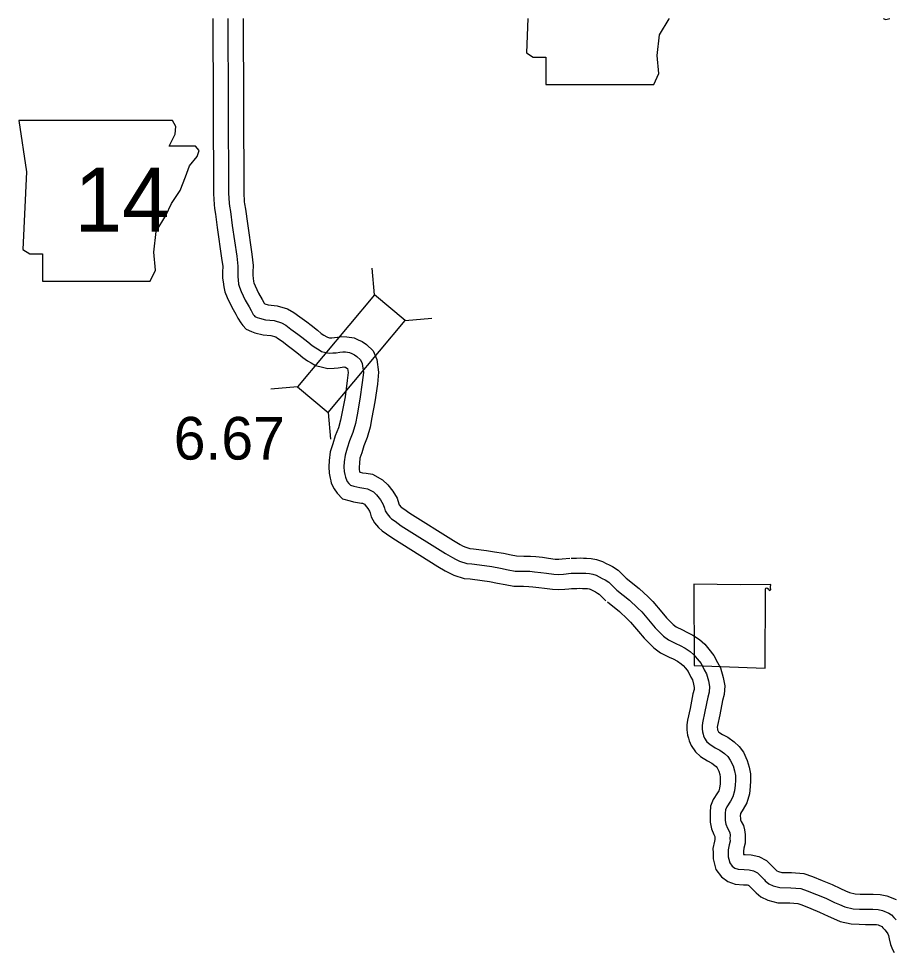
# Model space of a CAD drawing. Extents: x -83719 to 153526, y -11835 to 11446.
# Drawn here: x 14093.4 to 14382.7, y -958.8 to -650.6 of the extents above; entities that cross this region are included whole.
import ezdxf

# ---------------------------------------------------------------- set-up
doc = ezdxf.new("R2010")
doc.units = 0
for name, color, linetype in [('Level 10', 7, 'Continuous'), ('Level 20', 7, 'Continuous'), ('Level 21', 7, 'Continuous'), ('Level 57', 7, 'Continuous'), ('Level 58', 7, 'Continuous'), ('Level 59', 7, 'Continuous')]:
    doc.layers.add(name, color=color, linetype=linetype)

msp = doc.modelspace()

# ---------------------------------------------------------------- linework, layer by layer
at = {"layer": 'Level 10'}
for points in [[(14157.46, -650.64), (14157.69, -708.41), (14157.92, -711.94), (14158.07, -713.3), (14158.43, -715.14), (14158.97, -719.53), (14160.41, -729.67), (14160.76, -732.49), (14160.7, -734.15), (14160.73, -736.24), (14160.91, -737.51), (14161.09, -739.11), (14161.48, -740.76), (14162.22, -742.7), (14163.74, -745.9), (14165.09, -748.22), (14165.75, -749.47), (14166.7, -751.06), (14167.36, -751.94), (14168.53, -753.08), (14170.23, -753.86), (14171.35, -754.3), (14174.06, -754.96), (14176.69, -755.24), (14178.24, -755.71), (14178.86, -756.06), (14180.33, -757.12), (14182.48, -758.71), (14183.83, -759.77), (14185.74, -761.22), (14187.16, -762.43), (14188.73, -763.53), (14189.99, -764.27), (14191.38, -765.12), (14193.64, -765.72), (14195.47, -766.1), (14197.48, -765.97), (14198.82, -765.88), (14200.13, -765.67), (14200.67, -765.59), (14200.73, -765.59), (14201.1, -765.65), (14201.22, -765.71), (14201.73, -765.95), (14201.91, -766.07), (14201.95, -766.11), (14202.14, -767.48), (14201.85, -770.1), (14201.12, -775.46), (14200.17, -780.42), (14199.66, -783.13), (14198.92, -785.67), (14197.87, -788.36), (14197.09, -790.92), (14196.2, -793.65), (14195.9, -796.51), (14195.76, -798.59), (14195.88, -800.69), (14196.16, -802.26), (14196.43, -803.21), (14196.59, -803.94), (14197.49, -805.88), (14198.48, -807.29), (14200.25, -809.12), (14202.81, -809.82), (14203.87, -810.08), (14205.19, -810.35), (14206.6, -810.55), (14206.88, -810.59), (14207.5, -810.93), (14207.76, -811.18), (14208.65, -812.3), (14209.17, -813.16), (14209.36, -813.71), (14209.75, -815.11), (14210.89, -817), (14212.21, -818.58), (14213.33, -819.67), (14214.83, -820.67), (14216.91, -822.15), (14231.73, -831.48), (14234.12, -832.84), (14235.26, -833.49), (14237.06, -834.34), (14240.38, -835.37), (14242.43, -835.56), (14246.4, -836.05), (14248.75, -836.43), (14251.44, -836.91), (14253.93, -837.44), (14256.76, -837.96), (14259.98, -838), (14261.77, -838.03), (14263.11, -838.16), (14265.1, -838.36), (14266.89, -838.59), (14269.56, -838.95), (14271.64, -839.06), (14273.59, -838.95), (14276.28, -838.67)], [(14167.46, -650.64), (14167.69, -708.07), (14167.88, -711.07), (14167.96, -711.78), (14168.31, -713.55), (14168.89, -718.22), (14170.32, -728.35), (14170.79, -732.06), (14170.7, -734.28), (14170.72, -735.46), (14170.83, -736.25), (14170.96, -737.39), (14171.06, -737.81), (14171.43, -738.78), (14172.59, -741.23), (14173.83, -743.35), (14174.47, -744.56), (14174.61, -744.8), (14175.79, -745.09), (14178.71, -745.4), (14182.18, -746.46), (14184.25, -747.62), (14186.23, -749.05), (14188.53, -750.75), (14189.94, -751.85), (14192.01, -753.42), (14193.29, -754.52), (14194.15, -755.12), (14195.12, -755.69), (14195.34, -755.82), (14195.96, -755.98), (14196.2, -756.04), (14196.79, -756), (14197.66, -755.93), (14198.61, -755.78), (14200.07, -755.57), (14201.75, -755.61), (14204.13, -756.04), (14205.42, -756.64), (14206.72, -757.24), (14208.16, -758.23), (14210.42, -760.31), (14211.63, -763.11), (14212.21, -767.33), (14211.78, -771.32), (14210.99, -777.07), (14210, -782.29), (14209.39, -785.47), (14208.4, -788.89), (14207.32, -791.65), (14206.63, -793.92), (14206.04, -795.74), (14205.87, -797.37), (14205.78, -798.63), (14205.83, -799.53), (14205.92, -800.03), (14206, -800.3), (14206.06, -800.32), (14206.89, -800.49), (14208.08, -800.66), (14210.14, -800.98), (14213.49, -802.8), (14215.19, -804.46), (14216.88, -806.58), (14218.28, -808.9), (14218.92, -810.74), (14219.03, -811.14), (14219.04, -811.17), (14219.55, -811.77), (14219.65, -811.86), (14220.51, -812.44), (14222.48, -813.84), (14236.88, -822.9), (14239.07, -824.15), (14239.87, -824.61), (14240.69, -825), (14242.34, -825.51), (14243.5, -825.61), (14247.82, -826.15), (14250.42, -826.57), (14253.35, -827.09), (14255.89, -827.63), (14257.74, -827.97), (14260.13, -828), (14262.35, -828.04), (14264.08, -828.21), (14266.24, -828.43), (14268.2, -828.68), (14270.48, -828.99), (14271.61, -829.04), (14272.79, -828.98), (14275.24, -828.72)], [(14378.65, -650.64), (14379.58, -650.87), (14380.84, -650.64)], [(14275.69, -828.7), (14277.5, -828.67), (14278.89, -828.65), (14279.76, -828.71), (14280.76, -828.7), (14282.33, -828.82), (14284.09, -829.1), (14286.04, -829.76), (14287.29, -830.45), (14288.24, -830.93), (14289.37, -831.5), (14291.29, -832.71), (14294.29, -835.71)], [(14293.85, -835.31), (14298.22, -838.75), (14301.09, -841.51), (14302.64, -842.97), (14305.63, -846.53), (14307.19, -848.4), (14308.41, -849.65), (14309.41, -850.64), (14310.39, -851.34), (14312.49, -852.4), (14313.91, -853.08), (14315.88, -854.15), (14318.04, -855.54), (14319.82, -857.1), (14321.2, -858.72), (14322.84, -860.8), (14323.99, -863.16), (14325.02, -864.87), (14325.9, -868.09), (14326.41, -870.86), (14326.16, -873.75), (14325.65, -875.74), (14324.75, -880.37), (14323.98, -883.94), (14323.91, -884.44), (14323.9, -884.65), (14323.96, -885.03), (14324.05, -885.38), (14324.13, -885.62), (14324.22, -885.85), (14324.35, -886.05), (14324.45, -886.14), (14325.69, -886.93), (14327.44, -887.82), (14329.54, -889.37), (14331.12, -890.84), (14332.54, -892.78), (14333.84, -895.51), (14334.43, -897.67), (14334.94, -899.85), (14334.92, -902.19), (14334.82, -904.06), (14334.55, -906.47), (14333.74, -909.51), (14332.48, -911.54), (14331.55, -912.97), (14331.55, -913.05), (14331.54, -913.62), (14331.55, -914.78), (14331.61, -915.07), (14331.85, -915.64), (14332.55, -916.95), (14332.97, -918.42), (14333.15, -919.89), (14333.13, -921.17), (14333.17, -922.79), (14332.72, -924.43), (14332.54, -925.37), (14332.55, -925.77), (14332.56, -926.5), (14333.09, -926.53), (14335.17, -926.59), (14337.68, -927.2), (14340.22, -928.5), (14342.08, -930.36), (14343.46, -931.76), (14343.63, -931.9), (14344.15, -932.14), (14345.25, -932.45), (14348.4, -932.48), (14352.53, -932.84), (14355.34, -933.76), (14358.51, -935.06), (14361.8, -936.39), (14364.64, -937.79), (14366.25, -938.46), (14367.55, -939.03), (14369.48, -939.45), (14371.11, -939.57), (14372.95, -939.58), (14375.41, -939.61), (14377.63, -939.71), (14379.92, -940.16), (14382.94, -941.42)], [(14275.82, -838.7), (14277.63, -838.67), (14278.64, -838.66), (14279.51, -838.71), (14280.45, -838.7), (14281.15, -838.75), (14281.66, -838.84), (14281.99, -838.95), (14282.63, -839.3), (14283.76, -839.87), (14284.45, -840.21), (14285.01, -840.57), (14287.22, -842.78)], [(14287.67, -843.17), (14291.65, -846.31), (14294.19, -848.75), (14295.35, -849.84), (14297.96, -852.94), (14299.76, -855.11), (14301.31, -856.69), (14302.95, -858.32), (14305.21, -859.92), (14308.08, -861.38), (14309.38, -861.99), (14310.79, -862.76), (14312, -863.54), (14312.66, -864.13), (14313.46, -865.06), (14314.32, -866.15), (14315.19, -867.94), (14315.74, -868.85), (14316.14, -870.31), (14316.33, -871.35), (14316.27, -872.06), (14315.89, -873.53), (14314.96, -878.36), (14314.13, -882.17), (14313.91, -883.68), (14313.9, -885.33), (14314.15, -887.09), (14314.44, -888.14), (14314.69, -888.97), (14315.32, -890.49), (14316.7, -892.64), (14318.44, -894.16), (14320.71, -895.61), (14322.15, -896.35), (14323.15, -897.09), (14323.61, -897.52), (14323.91, -897.92), (14324.43, -899.02), (14324.74, -900.13), (14324.93, -900.96), (14324.92, -901.89), (14324.85, -903.23), (14324.7, -904.61), (14324.46, -905.5), (14324.03, -906.19), (14322.6, -908.4), (14321.7, -910.53), (14321.55, -912.65), (14321.54, -913.62), (14321.56, -915.85), (14322.02, -918.04), (14322.82, -919.95), (14323.14, -920.55), (14323.13, -921.24), (14323.14, -921.56), (14322.97, -922.17), (14322.52, -924.56), (14322.56, -925.97), (14322.58, -927.92), (14322.91, -929.28), (14323.45, -931.47), (14325.3, -933.92), (14327.37, -935.43), (14329.81, -936.35), (14332.64, -936.52), (14333.82, -936.55), (14334.17, -936.64), (14334.27, -936.69), (14334.98, -937.4), (14336.77, -939.22), (14338.32, -940.44), (14340.65, -941.56), (14343.87, -942.43), (14347.91, -942.47), (14350.5, -942.7), (14351.88, -943.16), (14354.75, -944.32), (14357.7, -945.52), (14360.49, -946.9), (14362.33, -947.67), (14364.48, -948.6), (14368.06, -949.37), (14370.7, -949.56), (14372.85, -949.58), (14375.12, -949.6), (14376.43, -949.67), (14377, -949.78), (14378.2, -950.28), (14378.59, -950.7), (14379.25, -951.4), (14379.67, -951.89), (14380.18, -952.75), (14380.39, -953.22), (14380.68, -954.35), (14381.1, -956.23), (14381.74, -957.83), (14382.26, -958.81)]]:
    msp.add_lwpolyline(points, dxfattribs=at)
at = {"layer": 'Level 20'}
for p, q in [((14210.87, -741.8), (14210.1, -733.03)), ((14220.99, -750.28), (14229.75, -749.5)), ((14185.44, -772.15), (14176.67, -772.92)), ((14195.55, -780.63), (14196.32, -789.39))]:
    msp.add_line(p, q, dxfattribs=at)
msp.add_lwpolyline([(14195.55, -780.63), (14220.99, -750.28), (14210.87, -741.8), (14185.44, -772.15)], close=True, dxfattribs=at)
at = {"layer": 'Level 21'}
msp.add_lwpolyline([(14261.43, -650.64), (14260.94, -661.94), (14263.19, -663.35), (14267.42, -663.35), (14267.42, -672.37), (14302.95, -672.37), (14304.64, -668.7), (14304.08, -662.78), (14304.92, -656.01), (14308.03, -650.66), (14308.03, -650.64)], dxfattribs=at)
msp.add_lwpolyline([(14093.44, -684.27), (14095.98, -701.19), (14094.85, -726.85), (14097.11, -728.26), (14101.34, -728.26), (14101.34, -737.28), (14136.86, -737.28), (14138.56, -733.62), (14137.99, -727.7), (14138.84, -720.93), (14141.94, -715.57), (14143.91, -711.62), (14146.73, -707.39), (14148.43, -702.88), (14149.84, -699.22), (14152.37, -696.12), (14152.94, -694.14), (14151.81, -692.73), (14143.07, -692.73), (14145.04, -688.79), (14145.32, -686.25), (14144.15, -684.3)], close=True, dxfattribs=at)
at = {"layer": 'Level 57'}
for points in [[(14341.65, -837.43), (14331.64, -837.48), (14316.22, -837.27)], [(14316.22, -837.27), (14316.31, -864.15)], [(14316.31, -864.15), (14336.82, -864.91), (14339.76, -864.97), (14339.87, -838.86), (14340, -838.61), (14340.33, -838.54), (14340.77, -838.8), (14341.04, -839.23), (14341.32, -839.33), (14341.57, -839.03), (14341.51, -838.52), (14341.55, -838.21), (14341.65, -837.43)]]:
    msp.add_lwpolyline(points, dxfattribs=at)
at = {"layer": 'Level 59'}
for points in [[(14162.46, -650.64), (14162.69, -708.24), (14162.9, -711.51), (14163.01, -712.54), (14163.37, -714.34), (14163.93, -718.88), (14165.37, -729.01), (14165.78, -732.28), (14165.7, -734.21), (14165.72, -735.85), (14165.87, -736.88), (14166.02, -738.25), (14166.27, -739.28), (14166.82, -740.74), (14168.16, -743.57), (14169.46, -745.79), (14170.11, -747.01), (14170.86, -748.27), (14171.13, -748.64), (14171.4, -748.9), (14172.18, -749.26), (14172.85, -749.52), (14174.92, -750.02), (14177.7, -750.32), (14180.21, -751.09), (14181.56, -751.84), (14183.28, -753.09), (14185.5, -754.73), (14186.89, -755.81), (14188.88, -757.32), (14190.23, -758.47), (14191.44, -759.32), (14192.55, -759.98), (14193.36, -760.47), (14194.8, -760.85), (14195.84, -761.07), (14197.14, -760.99), (14198.24, -760.91), (14199.37, -760.72), (14200.37, -760.58), (14201.24, -760.6), (14202.61, -760.85), (14203.32, -761.17), (14204.23, -761.6), (14205.03, -762.15), (14206.25, -763.27), (14206.77, -764.47), (14207.17, -767.4), (14206.82, -770.71), (14206.05, -776.27), (14205.09, -781.35), (14204.52, -784.3), (14203.66, -787.28), (14202.6, -790), (14201.86, -792.42), (14201.12, -794.7), (14200.88, -796.94), (14200.77, -798.61), (14200.86, -800.11), (14201.04, -801.14), (14201.28, -802.01), (14201.36, -802.34), (14201.84, -803.37), (14202.35, -804.1), (14202.89, -804.66), (14204.06, -804.98), (14204.97, -805.2), (14206.04, -805.42), (14207.34, -805.6), (14208.51, -805.79), (14210.5, -806.86), (14211.48, -807.82), (14212.77, -809.44), (14213.72, -811.03), (14214.14, -812.23), (14214.39, -813.12), (14214.97, -814.09), (14215.88, -815.18), (14216.49, -815.77), (14217.67, -816.55), (14219.69, -818), (14234.3, -827.19), (14236.59, -828.5), (14237.57, -829.05), (14238.88, -829.67), (14241.36, -830.44), (14242.96, -830.58), (14247.11, -831.1), (14249.59, -831.5), (14252.4, -832), (14254.91, -832.53), (14257.25, -832.97), (14260.06, -833), (14262.06, -833.04), (14263.6, -833.19), (14265.67, -833.39), (14267.54, -833.64), (14270.02, -833.97), (14271.62, -834.05), (14273.19, -833.96), (14275.76, -833.7)], [(14275.76, -833.7), (14277.56, -833.67), (14278.76, -833.66), (14279.63, -833.71), (14280.6, -833.7), (14281.74, -833.78), (14282.87, -833.97), (14284.01, -834.36), (14284.96, -834.88), (14286, -835.4), (14286.91, -835.85), (14288.15, -836.64), (14290.76, -839.24)], [(14290.76, -839.24), (14294.94, -842.53), (14297.64, -845.13), (14299, -846.41), (14301.79, -849.74), (14303.47, -851.75), (14304.86, -853.17), (14306.18, -854.48), (14307.8, -855.63), (14310.28, -856.89), (14311.64, -857.54), (14313.33, -858.45), (14315.02, -859.54), (14316.24, -860.62), (14317.33, -861.89), (14318.58, -863.47), (14319.59, -865.55), (14320.38, -866.86), (14321.02, -869.2), (14321.37, -871.1), (14321.22, -872.9), (14320.77, -874.63), (14319.85, -879.36), (14319.05, -883.06), (14318.91, -884.06), (14318.9, -884.99), (14319.06, -886.06), (14319.25, -886.76), (14319.41, -887.3), (14319.77, -888.17), (14320.52, -889.34), (14321.45, -890.15), (14323.2, -891.27), (14324.79, -892.08), (14326.35, -893.23), (14327.37, -894.18), (14328.22, -895.35), (14329.14, -897.26), (14329.59, -898.9), (14329.94, -900.41), (14329.92, -902.04), (14329.84, -903.64), (14329.62, -905.54), (14329.1, -907.5), (14328.26, -908.86), (14327.04, -910.75), (14326.63, -911.72), (14326.55, -912.85), (14326.54, -913.62), (14326.56, -915.32), (14326.81, -916.55), (14327.33, -917.79), (14327.89, -918.83), (14328.05, -919.4), (14328.14, -920.17), (14328.13, -921.2), (14328.16, -922.17), (14327.85, -923.3), (14327.53, -924.97), (14327.55, -925.87), (14327.57, -927.3), (14327.77, -928.1), (14328.05, -929.27), (14328.84, -930.32), (14329.77, -930.99), (14330.86, -931.4), (14332.86, -931.52), (14334.49, -931.57), (14335.92, -931.92), (14337.25, -932.6), (14338.53, -933.88), (14339.56, -934.92), (14339.69, -935.16), (14340.98, -936.17), (14342.4, -936.85), (14344.56, -937.44), (14348.16, -937.47), (14351.52, -937.77), (14353.61, -938.46), (14356.63, -939.69), (14359.75, -940.95), (14362.56, -942.35), (14364.29, -943.07), (14366.01, -943.82), (14368.77, -944.41), (14370.9, -944.56), (14372.9, -944.58), (14375.27, -944.61), (14377.03, -944.69), (14378.46, -944.97), (14380.58, -945.86), (14381.41, -946.4), (14382.23, -947.27), (14382.96, -948.05)]]:
    msp.add_lwpolyline(points, dxfattribs=at)

# ---------------------------------------------------------------- texts
at = {"layer": 'Level 21'}
msp.add_text('14', height=21.12, dxfattribs=at).set_placement((14111.84, -720.9))
at = {"layer": 'Level 58'}
msp.add_text('6.67', height=14.08, dxfattribs=at).set_placement((14144.61, -796.17))

doc.saveas('drawing.dxf')
